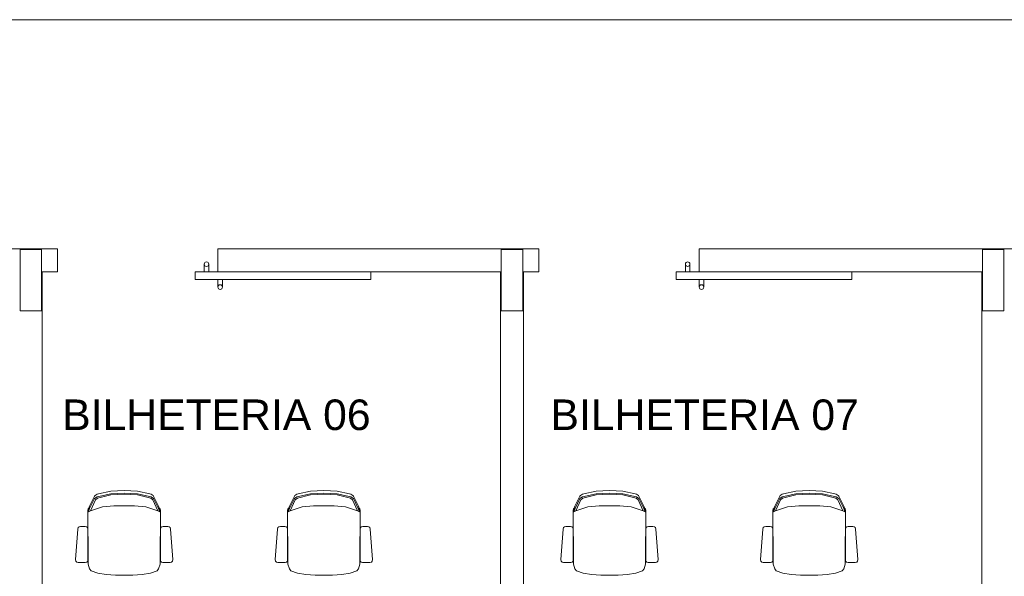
# Model space of a CAD drawing. Header units: feet. Extents: x 8 to 127, y 6 to 90.
# Tile 374 of 538: x 47.47 to 50.69, y 50.4 to 52.23. Entities that reach past the tile are written whole.
import ezdxf

# ---------------------------------------------------------------- set-up
doc = ezdxf.new("R2010")
doc.units = ezdxf.units.FT
doc.header["$MEASUREMENT"] = 0
for name, color, linetype in [('Alvenaria', 7, 'Continuous'), ('Esquadria', 250, 'Continuous'), ('FINA', 7, 'Continuous'), ('MOBILIÁRIO - móveis', 250, 'Continuous'), ('texto', 7, 'Continuous')]:
    doc.layers.add(name, color=color, linetype=linetype)
doc.styles.add('Arial', font='arial.ttf')

msp = doc.modelspace()

# ---------------------------------------------------------------- linework, layer by layer
at = {"layer": 'Alvenaria', "lineweight": 5}
for p, q in [((47.7902, 52.225), (44.3902, 52.225)), ((51.3152, 52.225), (47.7902, 52.225)), ((46.5402, 51.475), (47.5402, 51.475)), ((47.5402, 51.475), (47.5902, 51.475)), ((47.5902, 51.475), (47.5902, 51.4)), ((48.1152, 51.475), (49.1652, 51.475)), ((48.1152, 51.4), (48.1152, 51.475)), ((49.1652, 51.475), (49.1652, 51.4)), ((50.7402, 51.475), (49.6902, 51.475)), ((49.6902, 51.475), (49.6902, 51.4)), ((47.5902, 51.4), (47.5402, 51.4)), ((47.5402, 51.4), (47.5402, 50.025)), ((49.0402, 51.4), (48.1152, 51.4)), ((49.0402, 50.025), (49.0402, 51.4)), ((49.1652, 51.4), (49.1152, 51.4)), ((49.1152, 51.4), (49.1152, 50.025)), ((49.6902, 51.4), (50.6152, 51.4)), ((50.6152, 51.4), (50.6152, 50.025))]:
    msp.add_line(p, q, dxfattribs=at)
at = {"layer": 'Esquadria', "lineweight": 5}
for p, q in [((48.0402, 51.4), (48.0402, 51.375)), ((48.6152, 51.4), (48.0402, 51.4)), ((48.0702, 51.425), (48.0702, 51.4)), ((48.0852, 51.4), (48.0852, 51.425)), ((48.6152, 51.375), (48.6152, 51.4)), ((49.6152, 51.4), (49.6152, 51.375)), ((50.1902, 51.4), (49.6152, 51.4)), ((49.6452, 51.425), (49.6452, 51.4)), ((49.6602, 51.4), (49.6602, 51.425)), ((50.1902, 51.375), (50.1902, 51.4)), ((48.0402, 51.375), (48.6152, 51.375)), ((48.1152, 51.375), (48.1152, 51.35)), ((48.1302, 51.35), (48.1302, 51.375)), ((49.6152, 51.375), (50.1902, 51.375)), ((49.6902, 51.375), (49.6902, 51.35)), ((49.7052, 51.35), (49.7052, 51.375))]:
    msp.add_line(p, q, dxfattribs=at)
for centre in [(48.0777, 51.425), (49.6527, 51.425), (48.1227, 51.35), (49.6977, 51.35)]:
    msp.add_circle(centre, 0.0075, dxfattribs=at)
at = {"layer": 'FINA', "linetype": 'Continuous', "lineweight": 5}
for p, q in [((47.5376, 51.4726), (47.4676, 51.4726)), ((47.4676, 51.4726), (47.4676, 51.2726)), ((47.5376, 51.2726), (47.5376, 51.4726)), ((49.1126, 51.4726), (49.0426, 51.4726)), ((49.0426, 51.4726), (49.0426, 51.2726)), ((49.1126, 51.2726), (49.1126, 51.4726)), ((50.6876, 51.4726), (50.6176, 51.4726)), ((50.6176, 51.4726), (50.6176, 51.2726)), ((50.6876, 51.2726), (50.6876, 51.4726)), ((47.4676, 51.2726), (47.5376, 51.2726)), ((49.0426, 51.2726), (49.1126, 51.2726)), ((50.6176, 51.2726), (50.6876, 51.2726))]:
    msp.add_line(p, q, dxfattribs=at)
at = {"layer": 'MOBILIÁRIO - móveis', "lineweight": 5}
for p, q in [((47.7116, 50.6662), (47.6954, 50.6334)), ((47.6954, 50.6253), (47.7116, 50.6579)), ((47.7134, 50.668), (47.7116, 50.6662)), ((47.7116, 50.6579), (47.7201, 50.6636)), ((47.72, 50.6717), (47.7134, 50.668)), ((47.7145, 50.6538), (47.7213, 50.6594)), ((47.7243, 50.6732), (47.72, 50.6717)), ((47.7201, 50.6636), (47.7645, 50.6736)), ((47.7213, 50.6594), (47.7649, 50.6701)), ((47.7645, 50.6819), (47.7243, 50.6732)), ((47.8082, 50.6844), (47.7645, 50.6819)), ((47.7645, 50.6736), (47.8082, 50.676)), ((47.7649, 50.6701), (47.8082, 50.6723)), ((47.8082, 50.6844), (47.8519, 50.6819)), ((47.8519, 50.6736), (47.8082, 50.676)), ((47.8515, 50.6701), (47.8082, 50.6723)), ((47.8951, 50.6594), (47.8515, 50.6701)), ((47.8519, 50.6819), (47.8921, 50.6732)), ((47.8963, 50.6636), (47.8519, 50.6736)), ((47.8921, 50.6732), (47.8964, 50.6717)), ((47.9019, 50.6538), (47.8951, 50.6594)), ((47.9048, 50.6579), (47.8963, 50.6636)), ((47.8964, 50.6717), (47.903, 50.668)), ((47.903, 50.668), (47.9048, 50.6662)), ((47.9048, 50.6662), (47.9211, 50.6334)), ((47.921, 50.6253), (47.9048, 50.6579)), ((48.3653, 50.6662), (48.3491, 50.6334)), ((48.3491, 50.6253), (48.3653, 50.6579)), ((48.3672, 50.668), (48.3653, 50.6662)), ((48.3653, 50.6579), (48.3738, 50.6636)), ((48.3738, 50.6717), (48.3672, 50.668)), ((48.3683, 50.6538), (48.3751, 50.6594)), ((48.3738, 50.6636), (48.4183, 50.6736)), ((48.3781, 50.6732), (48.3738, 50.6717)), ((48.3751, 50.6594), (48.4186, 50.6701)), ((48.4182, 50.6819), (48.3781, 50.6732)), ((48.4619, 50.6844), (48.4182, 50.6819)), ((48.4183, 50.6736), (48.4619, 50.676)), ((48.4186, 50.6701), (48.4619, 50.6723)), ((48.4619, 50.6844), (48.5056, 50.6819)), ((48.5056, 50.6736), (48.4619, 50.676)), ((48.5052, 50.6701), (48.4619, 50.6723)), ((48.5488, 50.6594), (48.5052, 50.6701)), ((48.5056, 50.6819), (48.5458, 50.6732)), ((48.55, 50.6636), (48.5056, 50.6736)), ((48.5458, 50.6732), (48.5501, 50.6717)), ((48.5556, 50.6538), (48.5488, 50.6594)), ((48.5586, 50.6579), (48.55, 50.6636)), ((48.5501, 50.6717), (48.5567, 50.668)), ((48.5567, 50.668), (48.5586, 50.6662)), ((48.5586, 50.6662), (48.5748, 50.6334)), ((48.5747, 50.6253), (48.5586, 50.6579)), ((49.3001, 50.6662), (49.2838, 50.6334)), ((49.2839, 50.6253), (49.3001, 50.6579)), ((49.3019, 50.668), (49.3001, 50.6662)), ((49.3001, 50.6579), (49.3086, 50.6636)), ((49.3085, 50.6717), (49.3019, 50.668)), ((49.303, 50.6538), (49.3098, 50.6594)), ((49.3128, 50.6732), (49.3085, 50.6717)), ((49.3086, 50.6636), (49.353, 50.6736)), ((49.3098, 50.6594), (49.3534, 50.6701)), ((49.353, 50.6819), (49.3128, 50.6732)), ((49.3967, 50.6844), (49.353, 50.6819)), ((49.353, 50.6736), (49.3967, 50.676)), ((49.3534, 50.6701), (49.3967, 50.6723)), ((49.3967, 50.6844), (49.4404, 50.6819)), ((49.4403, 50.6736), (49.3967, 50.676)), ((49.44, 50.6701), (49.3967, 50.6723)), ((49.4836, 50.6594), (49.44, 50.6701)), ((49.4848, 50.6636), (49.4403, 50.6736)), ((49.4404, 50.6819), (49.4805, 50.6732)), ((49.4805, 50.6732), (49.4848, 50.6717)), ((49.4904, 50.6538), (49.4836, 50.6594)), ((49.4848, 50.6717), (49.4914, 50.668)), ((49.4933, 50.6579), (49.4848, 50.6636)), ((49.4914, 50.668), (49.4933, 50.6662)), ((49.4933, 50.6662), (49.5095, 50.6334)), ((49.5095, 50.6253), (49.4933, 50.6579)), ((49.9538, 50.6662), (49.9375, 50.6334)), ((49.9376, 50.6253), (49.9538, 50.6579)), ((49.9556, 50.668), (49.9538, 50.6662)), ((49.9538, 50.6579), (49.9623, 50.6636)), ((49.9622, 50.6717), (49.9556, 50.668)), ((49.9567, 50.6538), (49.9635, 50.6594)), ((49.9665, 50.6732), (49.9622, 50.6717)), ((49.9623, 50.6636), (50.0067, 50.6736)), ((49.9635, 50.6594), (50.0071, 50.6701)), ((50.0067, 50.6819), (49.9665, 50.6732)), ((50.0504, 50.6844), (50.0067, 50.6819)), ((50.0067, 50.6736), (50.0504, 50.676)), ((50.0071, 50.6701), (50.0504, 50.6723)), ((50.0504, 50.6844), (50.0941, 50.6819)), ((50.0941, 50.6736), (50.0504, 50.676)), ((50.0937, 50.6701), (50.0504, 50.6723)), ((50.1373, 50.6594), (50.0937, 50.6701)), ((50.0941, 50.6819), (50.1343, 50.6732)), ((50.1385, 50.6636), (50.0941, 50.6736)), ((50.1343, 50.6732), (50.1385, 50.6717)), ((50.1441, 50.6538), (50.1373, 50.6594)), ((50.1385, 50.6717), (50.1452, 50.668)), ((50.147, 50.6579), (50.1385, 50.6636)), ((50.1452, 50.668), (50.147, 50.6662)), ((50.147, 50.6662), (50.1632, 50.6334)), ((50.1632, 50.6253), (50.147, 50.6579)), ((47.6932, 50.6263), (47.6906, 50.6239)), ((47.6954, 50.6334), (47.6919, 50.6221)), ((47.6984, 50.6173), (47.7145, 50.6538)), ((47.6984, 50.6173), (47.7376, 50.6306)), ((47.7376, 50.6306), (47.774, 50.6345)), ((47.774, 50.6345), (47.8082, 50.6345)), ((47.8424, 50.6345), (47.8082, 50.6345)), ((47.8788, 50.6306), (47.8424, 50.6345)), ((47.9181, 50.6173), (47.8788, 50.6306)), ((47.9181, 50.6173), (47.9019, 50.6538)), ((47.9211, 50.6334), (47.9246, 50.6221)), ((47.9232, 50.6263), (47.9259, 50.6239)), ((48.3469, 50.6263), (48.3443, 50.6239)), ((48.3491, 50.6334), (48.3456, 50.6221)), ((48.3521, 50.6173), (48.3683, 50.6538)), ((48.3521, 50.6173), (48.3913, 50.6306)), ((48.3913, 50.6306), (48.4278, 50.6345)), ((48.4278, 50.6345), (48.4619, 50.6345)), ((48.4961, 50.6345), (48.4619, 50.6345)), ((48.5326, 50.6306), (48.4961, 50.6345)), ((48.5718, 50.6173), (48.5326, 50.6306)), ((48.5718, 50.6173), (48.5556, 50.6538)), ((48.5748, 50.6334), (48.5783, 50.6221)), ((48.577, 50.6263), (48.5796, 50.6239)), ((49.2816, 50.6263), (49.279, 50.6239)), ((49.2838, 50.6334), (49.2803, 50.6221)), ((49.2868, 50.6173), (49.303, 50.6538)), ((49.2868, 50.6173), (49.326, 50.6306)), ((49.326, 50.6306), (49.3625, 50.6345)), ((49.3625, 50.6345), (49.3967, 50.6345)), ((49.4308, 50.6345), (49.3967, 50.6345)), ((49.4673, 50.6306), (49.4308, 50.6345)), ((49.5065, 50.6173), (49.4673, 50.6306)), ((49.5065, 50.6173), (49.4904, 50.6538)), ((49.5095, 50.6334), (49.513, 50.6221)), ((49.5117, 50.6263), (49.5143, 50.6239)), ((49.9353, 50.6263), (49.9327, 50.6239)), ((49.9375, 50.6334), (49.934, 50.6221)), ((49.9405, 50.6173), (49.9567, 50.6538)), ((49.9405, 50.6173), (49.9798, 50.6306)), ((49.9798, 50.6306), (50.0162, 50.6345)), ((50.0162, 50.6345), (50.0504, 50.6345)), ((50.0846, 50.6345), (50.0504, 50.6345)), ((50.121, 50.6306), (50.0846, 50.6345)), ((50.1602, 50.6173), (50.121, 50.6306)), ((50.1602, 50.6173), (50.1441, 50.6538)), ((50.1632, 50.6334), (50.1667, 50.6221)), ((50.1654, 50.6263), (50.168, 50.6239)), ((47.6906, 50.6239), (47.6895, 50.6191)), ((47.6895, 50.6191), (47.6901, 50.4497)), ((47.6919, 50.614), (47.6954, 50.6253)), ((47.6919, 50.6221), (47.6919, 50.614)), ((47.6919, 50.614), (47.6984, 50.6173)), ((47.9246, 50.614), (47.9181, 50.6173)), ((47.9246, 50.614), (47.921, 50.6253)), ((47.9246, 50.6221), (47.9246, 50.614)), ((47.9259, 50.6239), (47.927, 50.6191)), ((47.927, 50.6191), (47.9263, 50.4497)), ((48.3443, 50.6239), (48.3432, 50.6191)), ((48.3432, 50.6191), (48.3439, 50.4497)), ((48.3456, 50.614), (48.3491, 50.6253)), ((48.3456, 50.6221), (48.3456, 50.614)), ((48.3456, 50.614), (48.3521, 50.6173)), ((48.5783, 50.614), (48.5718, 50.6173)), ((48.5783, 50.614), (48.5747, 50.6253)), ((48.5783, 50.6221), (48.5783, 50.614)), ((48.5796, 50.6239), (48.5807, 50.6191)), ((48.5807, 50.6191), (48.58, 50.4497)), ((49.279, 50.6239), (49.2779, 50.6191)), ((49.2779, 50.6191), (49.2786, 50.4497)), ((49.2803, 50.614), (49.2839, 50.6253)), ((49.2803, 50.6221), (49.2803, 50.614)), ((49.2803, 50.614), (49.2868, 50.6173)), ((49.513, 50.614), (49.5065, 50.6173)), ((49.513, 50.614), (49.5095, 50.6253)), ((49.513, 50.6221), (49.513, 50.614)), ((49.5143, 50.6239), (49.5154, 50.6191)), ((49.5154, 50.6191), (49.5148, 50.4497)), ((49.9327, 50.6239), (49.9316, 50.6191)), ((49.9316, 50.6191), (49.9323, 50.4497)), ((49.934, 50.614), (49.9376, 50.6253)), ((49.934, 50.6221), (49.934, 50.614)), ((49.934, 50.614), (49.9405, 50.6173)), ((50.1667, 50.614), (50.1602, 50.6173)), ((50.1667, 50.614), (50.1632, 50.6253)), ((50.1667, 50.6221), (50.1667, 50.614)), ((50.168, 50.6239), (50.1691, 50.6191)), ((50.1691, 50.6191), (50.1685, 50.4497)), ((47.6579, 50.5627), (47.657, 50.5579)), ((47.6609, 50.5657), (47.6579, 50.5627)), ((47.6657, 50.5666), (47.6609, 50.5657)), ((47.6802, 50.5666), (47.6657, 50.5666)), ((47.6851, 50.5657), (47.6802, 50.5666)), ((47.688, 50.5627), (47.6851, 50.5657)), ((47.689, 50.5579), (47.688, 50.5627)), ((47.9274, 50.5579), (47.9284, 50.5627)), ((47.9284, 50.5627), (47.9313, 50.5657)), ((47.9313, 50.5657), (47.9362, 50.5666)), ((47.9362, 50.5666), (47.9507, 50.5666)), ((47.9507, 50.5666), (47.9555, 50.5657)), ((47.9555, 50.5657), (47.9585, 50.5627)), ((47.9585, 50.5627), (47.9595, 50.5579)), ((48.3117, 50.5627), (48.3107, 50.5579)), ((48.3146, 50.5657), (48.3117, 50.5627)), ((48.3195, 50.5666), (48.3146, 50.5657)), ((48.3339, 50.5666), (48.3195, 50.5666)), ((48.3388, 50.5657), (48.3339, 50.5666)), ((48.3418, 50.5627), (48.3388, 50.5657)), ((48.3427, 50.5579), (48.3418, 50.5627)), ((48.5811, 50.5579), (48.5821, 50.5627)), ((48.5821, 50.5627), (48.585, 50.5657)), ((48.585, 50.5657), (48.5899, 50.5666)), ((48.5899, 50.5666), (48.6044, 50.5666)), ((48.6044, 50.5666), (48.6093, 50.5657)), ((48.6093, 50.5657), (48.6122, 50.5627)), ((48.6122, 50.5627), (48.6132, 50.5579)), ((49.2464, 50.5627), (49.2454, 50.5579)), ((49.2493, 50.5657), (49.2464, 50.5627)), ((49.2542, 50.5666), (49.2493, 50.5657)), ((49.2687, 50.5666), (49.2542, 50.5666)), ((49.2736, 50.5657), (49.2687, 50.5666)), ((49.2765, 50.5627), (49.2736, 50.5657)), ((49.2775, 50.5579), (49.2765, 50.5627)), ((49.5159, 50.5579), (49.5169, 50.5627)), ((49.5169, 50.5627), (49.5198, 50.5657)), ((49.5198, 50.5657), (49.5247, 50.5666)), ((49.5247, 50.5666), (49.5391, 50.5666)), ((49.5391, 50.5666), (49.544, 50.5657)), ((49.544, 50.5657), (49.5469, 50.5627)), ((49.5469, 50.5627), (49.5479, 50.5579)), ((49.9001, 50.5627), (49.8991, 50.5579)), ((49.903, 50.5657), (49.9001, 50.5627)), ((49.9079, 50.5666), (49.903, 50.5657)), ((49.9224, 50.5666), (49.9079, 50.5666)), ((49.9273, 50.5657), (49.9224, 50.5666)), ((49.9302, 50.5627), (49.9273, 50.5657)), ((49.9312, 50.5579), (49.9302, 50.5627)), ((50.1696, 50.5579), (50.1706, 50.5627)), ((50.1706, 50.5627), (50.1735, 50.5657)), ((50.1735, 50.5657), (50.1784, 50.5666)), ((50.1784, 50.5666), (50.1929, 50.5666)), ((50.1929, 50.5666), (50.1977, 50.5657)), ((50.1977, 50.5657), (50.2007, 50.5627)), ((50.2007, 50.5627), (50.2016, 50.5579)), ((47.657, 50.5579), (47.649, 50.4585)), ((47.689, 50.453), (47.689, 50.5579)), ((47.9274, 50.453), (47.9274, 50.5579)), ((47.9595, 50.5579), (47.9675, 50.4585)), ((48.3107, 50.5579), (48.3027, 50.4585)), ((48.3428, 50.453), (48.3427, 50.5579)), ((48.5811, 50.453), (48.5811, 50.5579)), ((48.6132, 50.5579), (48.6212, 50.4585)), ((49.2454, 50.5579), (49.2374, 50.4585)), ((49.2775, 50.453), (49.2775, 50.5579)), ((49.5159, 50.453), (49.5159, 50.5579)), ((49.5479, 50.5579), (49.5559, 50.4585)), ((49.8991, 50.5579), (49.8911, 50.4585)), ((49.9312, 50.453), (49.9312, 50.5579)), ((50.1696, 50.453), (50.1696, 50.5579)), ((50.2016, 50.5579), (50.2096, 50.4585)), ((47.649, 50.4585), (47.6499, 50.453)), ((47.6499, 50.453), (47.6529, 50.4501)), ((47.6529, 50.4501), (47.6577, 50.4491)), ((47.6577, 50.4491), (47.6812, 50.4491)), ((47.6812, 50.4491), (47.6861, 50.4501)), ((47.6861, 50.4501), (47.689, 50.453)), ((47.6901, 50.4497), (47.6906, 50.4432)), ((47.6906, 50.4432), (47.6952, 50.4281)), ((47.9258, 50.4432), (47.9212, 50.4281)), ((47.9263, 50.4497), (47.9258, 50.4432)), ((47.9303, 50.4501), (47.9274, 50.453)), ((47.9352, 50.4491), (47.9303, 50.4501)), ((47.9587, 50.4491), (47.9352, 50.4491)), ((47.9635, 50.4501), (47.9587, 50.4491)), ((47.9665, 50.453), (47.9635, 50.4501)), ((47.9675, 50.4585), (47.9665, 50.453)), ((48.3027, 50.4585), (48.3037, 50.453)), ((48.3037, 50.453), (48.3066, 50.4501)), ((48.3066, 50.4501), (48.3115, 50.4491)), ((48.3115, 50.4491), (48.3349, 50.4491)), ((48.3349, 50.4491), (48.3398, 50.4501)), ((48.3398, 50.4501), (48.3428, 50.453)), ((48.3439, 50.4497), (48.3443, 50.4432)), ((48.3443, 50.4432), (48.3489, 50.4281)), ((48.5796, 50.4432), (48.5749, 50.4281)), ((48.58, 50.4497), (48.5796, 50.4432)), ((48.584, 50.4501), (48.5811, 50.453)), ((48.5889, 50.4491), (48.584, 50.4501)), ((48.6124, 50.4491), (48.5889, 50.4491)), ((48.6173, 50.4501), (48.6124, 50.4491)), ((48.6202, 50.453), (48.6173, 50.4501)), ((48.6212, 50.4585), (48.6202, 50.453)), ((49.2374, 50.4585), (49.2384, 50.453)), ((49.2384, 50.453), (49.2413, 50.4501)), ((49.2413, 50.4501), (49.2462, 50.4491)), ((49.2462, 50.4491), (49.2697, 50.4491)), ((49.2697, 50.4491), (49.2746, 50.4501)), ((49.2746, 50.4501), (49.2775, 50.453)), ((49.2786, 50.4497), (49.2791, 50.4432)), ((49.2791, 50.4432), (49.2837, 50.4281)), ((49.5143, 50.4432), (49.5097, 50.4281)), ((49.5148, 50.4497), (49.5143, 50.4432)), ((49.5188, 50.4501), (49.5159, 50.453)), ((49.5237, 50.4491), (49.5188, 50.4501)), ((49.5471, 50.4491), (49.5237, 50.4491)), ((49.552, 50.4501), (49.5471, 50.4491)), ((49.5549, 50.453), (49.552, 50.4501)), ((49.5559, 50.4585), (49.5549, 50.453)), ((49.8911, 50.4585), (49.8921, 50.453)), ((49.8921, 50.453), (49.895, 50.4501)), ((49.895, 50.4501), (49.8999, 50.4491)), ((49.8999, 50.4491), (49.9234, 50.4491)), ((49.9234, 50.4491), (49.9283, 50.4501)), ((49.9283, 50.4501), (49.9312, 50.453)), ((49.9323, 50.4497), (49.9328, 50.4432)), ((49.9328, 50.4432), (49.9374, 50.4281)), ((50.168, 50.4432), (50.1634, 50.4281)), ((50.1685, 50.4497), (50.168, 50.4432)), ((50.1725, 50.4501), (50.1696, 50.453)), ((50.1774, 50.4491), (50.1725, 50.4501)), ((50.2009, 50.4491), (50.1774, 50.4491)), ((50.2057, 50.4501), (50.2009, 50.4491)), ((50.2087, 50.453), (50.2057, 50.4501)), ((50.2096, 50.4585), (50.2087, 50.453)), ((47.6952, 50.4281), (47.7005, 50.4211)), ((47.7005, 50.4211), (47.7221, 50.4135)), ((47.7221, 50.4135), (47.7494, 50.4096)), ((47.7494, 50.4096), (47.7795, 50.4075)), ((47.7795, 50.4075), (47.8082, 50.4067)), ((47.8369, 50.4075), (47.8082, 50.4067)), ((47.8671, 50.4096), (47.8369, 50.4075)), ((47.8943, 50.4135), (47.8671, 50.4096)), ((47.9159, 50.4211), (47.8943, 50.4135)), ((47.9212, 50.4281), (47.9159, 50.4211)), ((48.3489, 50.4281), (48.3542, 50.4211)), ((48.3542, 50.4211), (48.3759, 50.4135)), ((48.3759, 50.4135), (48.4031, 50.4096)), ((48.4031, 50.4096), (48.4332, 50.4075)), ((48.4332, 50.4075), (48.4619, 50.4067)), ((48.4906, 50.4075), (48.4619, 50.4067)), ((48.5208, 50.4096), (48.4906, 50.4075)), ((48.548, 50.4135), (48.5208, 50.4096)), ((48.5696, 50.4211), (48.548, 50.4135)), ((48.5749, 50.4281), (48.5696, 50.4211)), ((49.2837, 50.4281), (49.289, 50.4211)), ((49.289, 50.4211), (49.3106, 50.4135)), ((49.3106, 50.4135), (49.3378, 50.4096)), ((49.3378, 50.4096), (49.368, 50.4075)), ((49.368, 50.4075), (49.3967, 50.4067)), ((49.4254, 50.4075), (49.3967, 50.4067)), ((49.4555, 50.4096), (49.4254, 50.4075)), ((49.4828, 50.4135), (49.4555, 50.4096)), ((49.5044, 50.4211), (49.4828, 50.4135)), ((49.5097, 50.4281), (49.5044, 50.4211)), ((49.9374, 50.4281), (49.9427, 50.4211)), ((49.9427, 50.4211), (49.9643, 50.4135)), ((49.9643, 50.4135), (49.9915, 50.4096)), ((49.9915, 50.4096), (50.0217, 50.4075)), ((50.0217, 50.4075), (50.0504, 50.4067)), ((50.0791, 50.4075), (50.0504, 50.4067)), ((50.1092, 50.4096), (50.0791, 50.4075)), ((50.1365, 50.4135), (50.1092, 50.4096)), ((50.1581, 50.4211), (50.1365, 50.4135)), ((50.1634, 50.4281), (50.1581, 50.4211))]:
    msp.add_line(p, q, dxfattribs=at)

# ---------------------------------------------------------------- texts
at = {"layer": 'texto', "lineweight": 5, "char_height": 0.1, "width": 2.018902, "attachment_point": 7, "line_spacing_factor": 0.9, "style": 'Arial'}
for s, insert in [('BILHETERIA 06', (47.6056, 50.8807)), ('BILHETERIA 07', (49.2036, 50.8807))]:
    msp.add_mtext(s, dxfattribs=dict(at, insert=insert))

doc.saveas('drawing.dxf')
